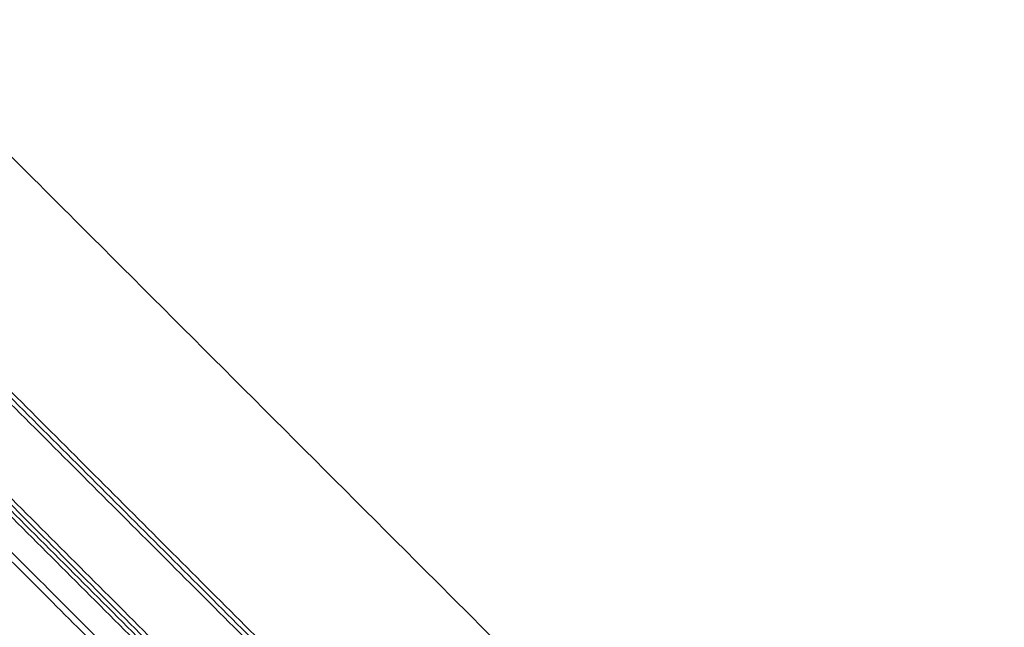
# Model space of a CAD drawing. Header units: millimetres. Extents: x -657 to 864, y -831 to 851.
# Tile 353 of 656: x -508.37 to -498.32, y 112.57 to 118.78. Entities that reach past the tile are written whole.
import ezdxf

# ---------------------------------------------------------------- set-up
doc = ezdxf.new("R2010")
doc.units = ezdxf.units.MM
doc.layers.add('Default', color=7, linetype='Continuous', true_color=0x000000)

msp = doc.modelspace()

# ---------------------------------------------------------------- linework, layer by layer
at = {"layer": 'Default'}
for points in [[(-473.689, 252.937, -369.879), (-564.137, 162.488, -369.879), (-654.586, 72.04, -369.879)], [(-474.323, 252.108, -369.665), (-564.04, 162.391, -369.665), (-653.757, 72.674, -369.665)], [(-151.622, -113.899, -356.836), (-330.629, 65.108, -356.836), (-509.636, 244.115, -356.836)], [(-152.221, -113.399, -357.078), (-330.678, 65.058, -357.078), (-509.136, 243.516, -357.078)], [(-363.37, 241.828, -413.926), (-503.423, 101.775, -413.926), (-643.477, -38.278, -413.926)], [(-363.801, 241.268, -413.689), (-503.359, 101.71, -413.689), (-642.916, -37.847, -413.689)], [(-236.207, 159.53, -441.841), (-398.693, -2.956, -441.841), (-561.179, -165.442, -441.841)], [(-236.639, 159.098, -441.588), (-398.693, -2.956, -441.588), (-560.747, -165.01, -441.588)], [(-501.469, 110.388, -340.657), (-508.074, 116.993, -340.657), (-514.679, 123.598, -340.657)], [(-514.679, 123.598, -340.403), (-508.074, 116.993, -340.403), (-501.469, 110.388, -340.403)], [(-501.469, 110.388, -340.53), (-508.074, 116.993, -340.53), (-514.679, 123.598, -340.53)], [(-508.074, 116.993, -340.403), (-508.074, 116.993, -340.53), (-508.074, 116.993, -340.657)]]:
    msp.add_open_spline(points, degree=2, dxfattribs=at)
for points, knots in [([(-593.147, 191.498, -340.302), (-583.971, 182.322, -350.704), (-555.936, 154.287, -379.344), (-491.44, 89.791, -426.649), (-434.215, 32.566, -441.841), (-398.693, -2.956, -441.841)], [2.41548, 2.41548, 2.41548, 2.41548, 70.396144, 198.636056, 404.995527, 404.995527, 404.995527, 404.995527]), ([(-592.636, 190.987, -340.556), (-583.582, 181.933, -350.788), (-555.685, 154.036, -379.242), (-491.381, 89.732, -426.406), (-434.193, 32.544, -441.588), (-398.693, -2.956, -441.588)], [2.408267, 2.408267, 2.408267, 2.408267, 69.367076, 197.537893, 403.786179, 403.786179, 403.786179, 403.786179])]:
    msp.add_open_spline(points, degree=3, knots=knots, dxfattribs=at)
at = {"layer": 'Default', "color": 18, "true_color": 0x000000}
for points in [[(-515.569, 122.022, -337.51), (-509.228, 115.681, -337.51), (-502.887, 109.34, -337.51)], [(-502.855, 109.372, -338.464), (-509.196, 115.713, -338.464), (-515.537, 122.054, -338.464)], [(-515.601, 121.99, -336.557), (-509.26, 115.649, -336.557), (-502.919, 109.308, -336.557)], [(-503.399, 108.828, -335.848), (-509.74, 115.169, -335.848), (-516.081, 121.51, -335.848)], [(-516.174, 121.416, -336.67), (-509.833, 115.075, -336.67), (-503.493, 108.735, -336.67)], [(-516.144, 121.447, -337.567), (-509.803, 115.106, -337.567), (-503.462, 108.765, -337.567)], [(-503.432, 108.795, -338.464), (-509.773, 115.136, -338.464), (-516.114, 121.477, -338.464)], [(-513.286, 118.076, -336.67), (-507.827, 112.617, -336.67), (-502.368, 107.158, -336.67)], [(-513.139, 118.021, -335.848), (-507.655, 112.538, -335.848), (-502.172, 107.055, -335.848)], [(-502.584, 106.026, -334.767), (-508.221, 111.664, -334.767), (-513.859, 117.301, -334.767)], [(-514.052, 116.442, -334.867), (-508.588, 110.977, -334.867), (-503.123, 105.512, -334.867)], [(-501.861, 105.365, -336.38), (-507.339, 110.843, -336.38), (-512.816, 116.32, -336.38)], [(-513.074, 116.062, -335.836), (-507.481, 110.468, -335.836), (-501.887, 104.875, -335.836)], [(-513.332, 115.804, -335.291), (-507.9, 110.372, -335.291), (-502.468, 104.939, -335.291)], [(-511.14, 114.493, -332.786), (-508.32, 111.673, -332.786), (-505.5, 108.854, -332.786)], [(-511.744, 114.044, -332.87), (-508.904, 111.203, -332.87), (-506.063, 108.363, -332.87)]]:
    msp.add_open_spline(points, degree=2, dxfattribs=at)

doc.saveas('drawing.dxf')
